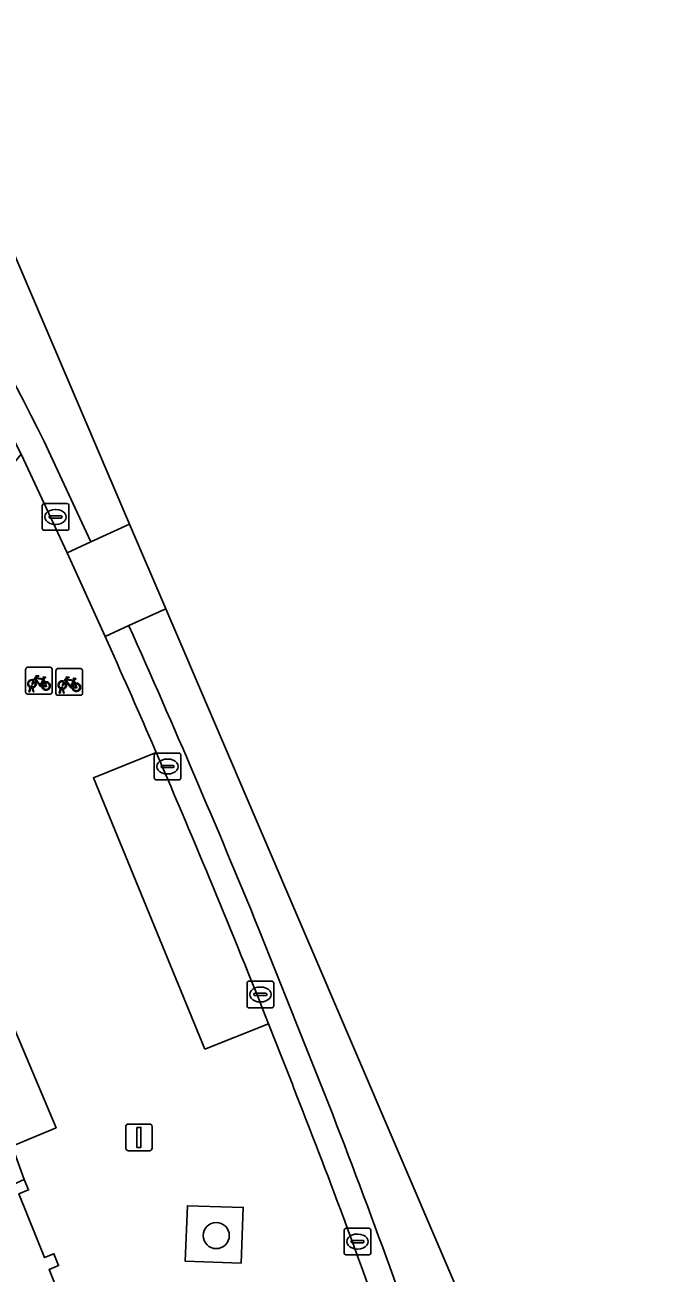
# Model space of a CAD drawing. Extents: x 160377 to 161131, y 383938 to 384853.
# Drawn here: x 161106.75 to 161130.55, y 384333.02 to 384379.76 of the extents above; entities that cross this region are included whole.
import ezdxf

# ---------------------------------------------------------------- set-up
doc = ezdxf.new("R2010")
doc.units = 0
for name, color, linetype in [('IMGEO_Boom', 7, 'Continuous'), ('IMGEO_Fietsenrek', 7, 'Continuous'), ('IMGEO_Fietspad_gesloten', 7, 'Continuous'), ('IMGEO_Fietspad_open', 7, 'Continuous'), ('IMGEO_Groenvoorziening', 7, 'Continuous'), ('IMGEO_Kolk', 7, 'Continuous'), ('IMGEO_Lichtmast', 7, 'Continuous'), ('IMGEO_Pand', 7, 'Continuous'), ('IMGEO_Parkeervlak_open', 7, 'Continuous'), ('IMGEO_Voetpad_open', 7, 'Continuous')]:
    doc.layers.add(name, color=color, linetype=linetype)

msp = doc.modelspace()

# ---------------------------------------------------------------- linework, layer by layer
at = {"layer": 'IMGEO_Boom'}
msp.add_circle((161113.921, 384334.419), 0.489, dxfattribs=at)
at = {"layer": 'IMGEO_Fietsenrek'}
for p, q in [((161106.851, 384355.701), (161107.692, 384355.701)), ((161107.692, 384355.701), (161106.851, 384355.701)), ((161107.987, 384355.652), (161108.828, 384355.652)), ((161108.828, 384355.652), (161107.987, 384355.652)), ((161106.776, 384354.776), (161106.776, 384355.617)), ((161106.776, 384355.617), (161106.776, 384354.776)), ((161107.463, 384355.25), (161107.499, 384355.155)), ((161107.776, 384355.626), (161107.776, 384354.785)), ((161107.776, 384354.785), (161107.776, 384355.626)), ((161107.912, 384354.727), (161107.912, 384355.568)), ((161107.912, 384355.568), (161107.912, 384354.727)), ((161108.599, 384355.201), (161108.635, 384355.106)), ((161108.912, 384355.577), (161108.912, 384354.736)), ((161108.912, 384354.736), (161108.912, 384355.577)), ((161107.701, 384354.701), (161106.86, 384354.701)), ((161106.86, 384354.701), (161107.701, 384354.701)), ((161106.903, 384354.785), (161106.942, 384354.945)), ((161106.937, 384354.785), (161106.903, 384354.785)), ((161106.972, 384354.933), (161106.937, 384354.785)), ((161107.014, 384354.957), (161107.013, 384354.961)), ((161107.055, 384354.785), (161107.021, 384354.927)), ((161107.045, 384354.968), (161107.046, 384354.961)), ((161107.053, 384354.931), (161107.088, 384354.785)), ((161107.088, 384354.785), (161107.055, 384354.785)), ((161108.039, 384354.736), (161108.078, 384354.896)), ((161108.073, 384354.736), (161108.039, 384354.736)), ((161108.108, 384354.884), (161108.073, 384354.736)), ((161108.15, 384354.908), (161108.149, 384354.912)), ((161108.191, 384354.736), (161108.157, 384354.878)), ((161108.181, 384354.919), (161108.182, 384354.912)), ((161108.189, 384354.882), (161108.224, 384354.736)), ((161108.224, 384354.736), (161108.191, 384354.736)), ((161108.837, 384354.652), (161107.996, 384354.652)), ((161107.996, 384354.652), (161108.837, 384354.652))]:
    msp.add_line(p, q, dxfattribs=at)
for points in [[(161107.11, 384355.175), (161107.058, 384355.085), (161107.018, 384355.06), (161107.019, 384355.107), (161107.074, 384355.201)], [(161107.089, 384355.227), (161107.184, 384355.391), (161107.27, 384355.377), (161107.272, 384355.368), (161107.216, 384355.357), (161107.189, 384355.312), (161107.445, 384355.271)], [(161107.385, 384354.983), (161107.335, 384354.983), (161107.144, 384355.234), (161107.125, 384355.202)], [(161107.432, 384355.246), (161107.175, 384355.287), (161107.158, 384355.258), (161107.325, 384355.038), (161107.432, 384355.246)], [(161107.48, 384355.148), (161107.45, 384355.225), (161107.341, 384355.007), (161107.384, 384355.007)], [(161107.445, 384355.271), (161107.47, 384355.32), (161107.464, 384355.324), (161107.441, 384355.328), (161107.429, 384355.335), (161107.428, 384355.338), (161107.43, 384355.343), (161107.525, 384355.328), (161107.527, 384355.318), (161107.517, 384355.305), (161107.505, 384355.299), (161107.491, 384355.305), (161107.463, 384355.25)], [(161108.225, 384355.178), (161108.32, 384355.342), (161108.406, 384355.328), (161108.408, 384355.319), (161108.352, 384355.308), (161108.325, 384355.263), (161108.581, 384355.222)], [(161108.521, 384354.934), (161108.471, 384354.934), (161108.28, 384355.185), (161108.261, 384355.153)], [(161108.568, 384355.197), (161108.311, 384355.238), (161108.294, 384355.209), (161108.461, 384354.989), (161108.568, 384355.197)], [(161108.616, 384355.099), (161108.586, 384355.176), (161108.477, 384354.958), (161108.52, 384354.958)], [(161108.581, 384355.222), (161108.606, 384355.271), (161108.6, 384355.275), (161108.577, 384355.279), (161108.565, 384355.286), (161108.564, 384355.289), (161108.566, 384355.294), (161108.661, 384355.279), (161108.663, 384355.269), (161108.653, 384355.256), (161108.641, 384355.25), (161108.627, 384355.256), (161108.599, 384355.201)], [(161107.414, 384355.007), (161107.534, 384355.006), (161107.49, 384355.12)], [(161107.51, 384355.127), (161107.565, 384354.982), (161107.415, 384354.982)], [(161108.246, 384355.126), (161108.194, 384355.036), (161108.154, 384355.011), (161108.155, 384355.058), (161108.21, 384355.152)], [(161108.55, 384354.958), (161108.67, 384354.957), (161108.626, 384355.071)], [(161108.646, 384355.078), (161108.701, 384354.933), (161108.551, 384354.933)]]:
    msp.add_lwpolyline(points, dxfattribs=at)
for centre, radius, start, end in [((161106.854, 384355.623), 0.0779, 92.4484, 184.2845), ((161106.854, 384355.623), 0.0779, 92.4484, 184.2845), ((161107.698, 384355.623), 0.0779, 2.4484, 94.2845), ((161107.698, 384355.623), 0.0779, 2.4484, 94.2845), ((161107.99, 384355.574), 0.0779, 92.4484, 184.2845), ((161107.99, 384355.574), 0.0779, 92.4484, 184.2845), ((161108.834, 384355.574), 0.0779, 2.4484, 94.2845), ((161108.834, 384355.574), 0.0779, 2.4484, 94.2845), ((161107.016, 384355.086), 0.159, 62.6766, 242.1369), ((161107.016, 384355.086), 0.129, 63.3192, 238.903), ((161107.016, 384355.086), 0.129, 283.6043, 43.4302), ((161107.016, 384355.086), 0.159, 283.5766, 46.6042), ((161108.152, 384355.037), 0.159, 62.6766, 242.1369), ((161108.152, 384355.037), 0.129, 63.3192, 238.903), ((161106.854, 384354.779), 0.0779, 182.4484, 274.2845), ((161106.854, 384354.779), 0.0779, 182.4484, 274.2845), ((161106.996, 384354.957), 0.0499, 12.8025, 158.6934), ((161107.016, 384355.086), 0.159, 253.9967, 271.7867), ((161106.996, 384354.957), 0.0174, 12.8025, 163.4502), ((161107.016, 384355.086), 0.129, 253.415, 269.0204), ((161107.543, 384355.002), 0.159, 113.3408, 178.3217), ((161107.543, 384355.002), 0.159, 187.0065, 105.7708), ((161107.543, 384355.002), 0.129, 113.923, 177.9556), ((161107.543, 384355.002), 0.129, 188.6715, 104.5883), ((161107.698, 384354.779), 0.0779, 272.4484, 4.2845), ((161107.698, 384354.779), 0.0779, 272.4484, 4.2845), ((161107.99, 384354.73), 0.0779, 182.4484, 274.2845), ((161107.99, 384354.73), 0.0779, 182.4484, 274.2845), ((161108.132, 384354.908), 0.0499, 12.8025, 158.6934), ((161108.152, 384355.037), 0.159, 253.9967, 271.7867), ((161108.132, 384354.908), 0.0174, 12.8025, 163.4502), ((161108.152, 384355.037), 0.129, 253.415, 269.0204), ((161108.152, 384355.037), 0.129, 283.6043, 43.4302), ((161108.152, 384355.037), 0.159, 283.5766, 46.6042), ((161108.679, 384354.953), 0.159, 113.3408, 178.3217), ((161108.679, 384354.953), 0.159, 187.0065, 105.7708), ((161108.679, 384354.953), 0.129, 113.923, 177.9556), ((161108.679, 384354.953), 0.129, 188.6715, 104.5883), ((161108.834, 384354.73), 0.0779, 272.4484, 4.2845), ((161108.834, 384354.73), 0.0779, 272.4484, 4.2845)]:
    msp.add_arc(centre, radius, start, end, dxfattribs=at)
at = {"layer": 'IMGEO_Fietspad_gesloten'}
for points in [[(161110.674, 384361.063), (161105.789, 384372.466), (161082.105, 384411.951), (161063.662, 384442.699), (161061.242, 384441.244), (161062.207, 384439.614), (161066.47, 384432.416), (161070.931, 384424.974)], [(161107.471, 384364.156), (161109.22, 384360.398), (161110.674, 384361.063)], [(161130.552, 384285.673), (161130.473, 384295.252), (161130.392, 384305.052), (161127.696, 384321.331), (161112.031, 384357.896), (161110.644, 384357.261)], [(161115.505, 384345.925), (161118.137, 384339.329)]]:
    msp.add_lwpolyline(points, dxfattribs=at)
for centre, radius, start, end in [((160889.663, 384254.899), 243.675, 26.63924, 30.82377), ((160758.675, 384199.622), 385.658, 22.29391, 24.12645), ((160905.118, 384255.843), 228.794, 18.14496, 21.40104)]:
    msp.add_arc(centre, radius, start, end, dxfattribs=at)
at = {"layer": 'IMGEO_Fietspad_open'}
for points in [[(161078.727, 384410.572), (161082.836, 384404.298), (161083.315, 384403.535), (161086.839, 384397.924), (161088.726, 384394.782), (161089.091, 384394.175), (161095.813, 384382.982), (161099.126, 384377.372), (161104.5, 384367.801), (161104.969, 384366.918), (161106.615, 384363.683), (161108.335, 384359.994), (161109.22, 384360.398), (161107.471, 384364.156)], [(161112.031, 384357.896), (161110.674, 384361.063), (161109.22, 384360.398), (161108.335, 384359.994), (161109.758, 384356.855), (161110.644, 384357.261), (161112.031, 384357.896)], [(161110.644, 384357.261), (161109.758, 384356.855)], [(161111.515, 384352.869), (161111.671, 384352.509)], [(161118.137, 384339.329), (161115.505, 384345.925)], [(161115.884, 384342.347), (161116.379, 384341.094)]]:
    msp.add_lwpolyline(points, dxfattribs=at)
for centre, radius, start, end in [((160889.663, 384254.899), 243.675, 26.63924, 30.82377), ((160758.675, 384199.622), 385.658, 22.29391, 24.12645), ((160807.419, 384221.206), 331.375, 23.41095, 24.16413), ((160779.094, 384208.674), 362.348, 21.64833, 23.38787), ((160695.67, 384176.324), 451.825, 21.11336, 21.38766), ((160905.118, 384255.843), 228.794, 18.14496, 21.40104), ((160910.294, 384257.634), 222.324, 18.78232, 21.4896)]:
    msp.add_arc(centre, radius, start, end, dxfattribs=at)
at = {"layer": 'IMGEO_Groenvoorziening'}
msp.add_lwpolyline([(161114.933, 384335.471), (161112.843, 384335.536), (161112.76, 384333.455), (161114.851, 384333.381)], close=True, dxfattribs=at)
at = {"layer": 'IMGEO_Kolk'}
for p, q in [((161107.401, 384360.906), (161107.401, 384361.758)), ((161107.476, 384361.832), (161108.328, 384361.832)), ((161108.402, 384361.758), (161108.402, 384360.906)), ((161107.66, 384361.326), (161107.66, 384361.338)), ((161108.098, 384361.289), (161107.7, 384361.289)), ((161107.703, 384361.375), (161108.101, 384361.375)), ((161107.889, 384361.612), (161107.914, 384361.612)), ((161108.144, 384361.338), (161108.144, 384361.326)), ((161108.328, 384360.832), (161107.476, 384360.832)), ((161107.912, 384361.052), (161107.887, 384361.052)), ((161111.595, 384351.56), (161111.595, 384352.412)), ((161111.67, 384352.486), (161112.522, 384352.486)), ((161112.596, 384352.412), (161112.596, 384351.56)), ((161111.854, 384351.98), (161111.854, 384351.992)), ((161112.292, 384351.943), (161111.894, 384351.943)), ((161111.897, 384352.029), (161112.295, 384352.029)), ((161112.083, 384352.266), (161112.108, 384352.266)), ((161112.338, 384351.992), (161112.338, 384351.98)), ((161112.522, 384351.486), (161111.67, 384351.486)), ((161112.106, 384351.706), (161112.081, 384351.706)), ((161115.149, 384343.948), (161116.001, 384343.948)), ((161115.074, 384343.022), (161115.074, 384343.874)), ((161115.376, 384343.491), (161115.774, 384343.491)), ((161115.562, 384343.728), (161115.587, 384343.728)), ((161116.075, 384343.874), (161116.075, 384343.022)), ((161115.333, 384343.442), (161115.333, 384343.454)), ((161115.771, 384343.405), (161115.373, 384343.405)), ((161115.585, 384343.168), (161115.56, 384343.168)), ((161115.817, 384343.454), (161115.817, 384343.442)), ((161116.001, 384342.948), (161115.149, 384342.948)), ((161118.713, 384333.769), (161118.713, 384334.621)), ((161118.788, 384334.695), (161119.64, 384334.695)), ((161119.714, 384334.621), (161119.714, 384333.769)), ((161118.972, 384334.189), (161118.972, 384334.201)), ((161119.41, 384334.152), (161119.012, 384334.152)), ((161119.015, 384334.238), (161119.413, 384334.238)), ((161119.201, 384334.475), (161119.226, 384334.475)), ((161119.456, 384334.201), (161119.456, 384334.189)), ((161119.64, 384333.695), (161118.788, 384333.695)), ((161119.224, 384333.915), (161119.199, 384333.915))]:
    msp.add_line(p, q, dxfattribs=at)
for points in [[(161107.401, 384360.906), (161107.401, 384361.758)], [(161107.476, 384361.832), (161108.328, 384361.832)], [(161108.402, 384361.758), (161108.402, 384360.906)], [(161108.328, 384360.832), (161107.476, 384360.832)], [(161111.595, 384351.56), (161111.595, 384352.412)], [(161111.67, 384352.486), (161112.522, 384352.486)], [(161112.596, 384352.412), (161112.596, 384351.56)], [(161112.522, 384351.486), (161111.67, 384351.486)], [(161115.149, 384343.948), (161116.001, 384343.948)], [(161115.074, 384343.022), (161115.074, 384343.874)], [(161116.075, 384343.874), (161116.075, 384343.022)], [(161116.001, 384342.948), (161115.149, 384342.948)], [(161118.713, 384333.769), (161118.713, 384334.621)], [(161118.788, 384334.695), (161119.64, 384334.695)], [(161119.714, 384334.621), (161119.714, 384333.769)], [(161119.64, 384333.695), (161118.788, 384333.695)]]:
    msp.add_lwpolyline(points, dxfattribs=at)
for centre, radius, start, end in [((161107.478, 384361.756), 0.0765, 91.552, 178.448), ((161107.478, 384361.756), 0.0765, 91.552, 178.448), ((161108.326, 384361.756), 0.0765, 1.552, 88.448), ((161108.326, 384361.756), 0.0765, 1.552, 88.448), ((161107.7, 384361.335), 0.0403, 85.8775, 175.7526), ((161107.697, 384361.325), 0.0366, 178.938, 274.7102), ((161108.101, 384361.332), 0.043, 264.8664, 352.4533), ((161108.105, 384361.337), 0.0386, 1.7309, 96.639), ((161107.478, 384360.908), 0.0765, 181.552, 268.448), ((161107.478, 384360.908), 0.0765, 181.552, 268.448), ((161108.326, 384360.908), 0.0765, 271.552, 358.448), ((161108.326, 384360.908), 0.0765, 271.552, 358.448), ((161111.672, 384352.41), 0.0765, 91.552, 178.448), ((161111.672, 384352.41), 0.0765, 91.552, 178.448), ((161112.52, 384352.41), 0.0765, 1.552, 88.448), ((161112.52, 384352.41), 0.0765, 1.552, 88.448), ((161111.894, 384351.989), 0.0403, 85.8775, 175.7526), ((161111.891, 384351.979), 0.0366, 178.938, 274.7102), ((161112.295, 384351.986), 0.043, 264.8664, 352.4533), ((161112.299, 384351.991), 0.0386, 1.7309, 96.639), ((161111.672, 384351.562), 0.0765, 181.552, 268.448), ((161111.672, 384351.562), 0.0765, 181.552, 268.448), ((161112.52, 384351.562), 0.0765, 271.552, 358.448), ((161112.52, 384351.562), 0.0765, 271.552, 358.448), ((161115.151, 384343.872), 0.0765, 91.552, 178.448), ((161115.151, 384343.872), 0.0765, 91.552, 178.448), ((161115.999, 384343.872), 0.0765, 1.552, 88.448), ((161115.999, 384343.872), 0.0765, 1.552, 88.448), ((161115.373, 384343.451), 0.0403, 85.8775, 175.7526), ((161115.778, 384343.453), 0.0386, 1.7309, 96.639), ((161115.151, 384343.024), 0.0765, 181.552, 268.448), ((161115.151, 384343.024), 0.0765, 181.552, 268.448), ((161115.37, 384343.441), 0.0366, 178.938, 274.7102), ((161115.774, 384343.448), 0.043, 264.8664, 352.4533), ((161115.999, 384343.024), 0.0765, 271.552, 358.448), ((161115.999, 384343.024), 0.0765, 271.552, 358.448), ((161118.79, 384334.619), 0.0765, 91.552, 178.448), ((161118.79, 384334.619), 0.0765, 91.552, 178.448), ((161119.638, 384334.619), 0.0765, 1.552, 88.448), ((161119.638, 384334.619), 0.0765, 1.552, 88.448), ((161119.012, 384334.198), 0.0403, 85.8775, 175.7526), ((161119.009, 384334.188), 0.0366, 178.938, 274.7102), ((161119.413, 384334.195), 0.043, 264.8664, 352.4533), ((161119.417, 384334.2), 0.0386, 1.7309, 96.639), ((161118.79, 384333.771), 0.0765, 181.552, 268.448), ((161118.79, 384333.771), 0.0765, 181.552, 268.448), ((161119.638, 384333.771), 0.0765, 271.552, 358.448), ((161119.638, 384333.771), 0.0765, 271.552, 358.448)]:
    msp.add_arc(centre, radius, start, end, dxfattribs=at)
for centre, major_axis, ratio, start_param, end_param in [((161107.888, 384361.332), (-0.387, 0.002), 0.722429, 4.712389, 7.853982), ((161107.913, 384361.332), (-0.39, 0.002), 0.717154, 1.570796, 4.712389), ((161112.082, 384351.986), (-0.387, 0.002), 0.722429, 4.712389, 7.853982), ((161112.107, 384351.986), (-0.39, 0.002), 0.717154, 1.570796, 4.712389), ((161115.561, 384343.448), (-0.387, 0.002), 0.722429, 4.712389, 7.853982), ((161115.586, 384343.448), (-0.39, 0.002), 0.717154, 1.570796, 4.712389), ((161119.2, 384334.195), (-0.387, 0.002), 0.722429, 4.712389, 7.853982), ((161119.225, 384334.195), (-0.39, 0.002), 0.717154, 1.570796, 4.712389)]:
    msp.add_ellipse(centre, major_axis=major_axis, ratio=ratio, start_param=start_param, end_param=end_param, dxfattribs=at)
at = {"layer": 'IMGEO_Lichtmast'}
for p, q in [((161110.529, 384337.696), (161110.529, 384338.496)), ((161110.529, 384338.496), (161110.529, 384337.696)), ((161110.629, 384338.596), (161111.419, 384338.596)), ((161111.419, 384338.596), (161110.629, 384338.596)), ((161111.519, 384338.496), (161111.519, 384337.696)), ((161111.519, 384337.696), (161111.519, 384338.496)), ((161111.419, 384337.596), (161110.629, 384337.596)), ((161110.629, 384337.596), (161111.419, 384337.596))]:
    msp.add_line(p, q, dxfattribs=at)
msp.add_lwpolyline([(161110.949, 384338.471), (161111.099, 384338.471), (161111.099, 384337.721), (161110.949, 384337.721), (161110.949, 384338.471)], dxfattribs=at)
for centre, start, end in [((161110.629, 384338.496), 90, 180), ((161110.629, 384338.496), 90, 180), ((161111.419, 384338.496), 0, 90), ((161111.419, 384338.496), 360, 90), ((161110.629, 384337.696), 180, 270), ((161110.629, 384337.696), 180, 270), ((161111.419, 384337.696), 270, 0), ((161111.419, 384337.696), 270, 0)]:
    msp.add_arc(centre, 0.1, start, end, dxfattribs=at)
at = {"layer": 'IMGEO_Pand'}
for points in [[(161087.465, 384334.636), (161089.448, 384330.086), (161100.161, 384334.957), (161100.08, 384335.148), (161103.313, 384336.514), (161106.277, 384337.766), (161107.918, 384338.459), (161105.93, 384343.166), (161087.571, 384335.404), (161087.199, 384335.247)], [(161082.731, 384327.033), (161087.066, 384316.202), (161111.312, 384324.78), (161111.165, 384325.146), (161110.905, 384325.042), (161109.94, 384327.451), (161110.27, 384327.583), (161110.06, 384328.108), (161109.67, 384327.966), (161108.806, 384330.322), (161109.12, 384330.447), (161108.939, 384330.898), (161108.611, 384330.767), (161107.656, 384333.153), (161108.013, 384333.296), (161107.837, 384333.737), (161107.482, 384333.595), (161106.525, 384335.984), (161106.886, 384336.129), (161106.728, 384336.524), (161102.176, 384334.457), (161100.662, 384333.769), (161100.161, 384334.957), (161089.448, 384330.086)]]:
    msp.add_lwpolyline(points, close=True, dxfattribs=at)
at = {"layer": 'IMGEO_Parkeervlak_open'}
msp.add_lwpolyline([(161111.671, 384352.509), (161109.316, 384351.561), (161113.499, 384341.401), (161115.884, 384342.347)], dxfattribs=at)
msp.add_arc((160779.094, 384208.674), 362.348, 21.64833, 23.38787, dxfattribs=at)
at = {"layer": 'IMGEO_Voetpad_open'}
for points in [[(161100.727, 384367.042), (161096.442, 384365.097), (161098.823, 384359.576), (161103.154, 384349.532), (161103.762, 384348.298), (161105.93, 384343.166), (161107.918, 384338.459), (161106.277, 384337.766), (161106.728, 384336.524), (161106.886, 384336.129), (161106.525, 384335.984), (161107.482, 384333.595), (161107.837, 384333.737), (161108.013, 384333.296), (161107.656, 384333.153), (161108.611, 384330.767)], [(161109.758, 384356.855), (161108.335, 384359.994), (161106.615, 384363.683), (161106.211, 384363.193)], [(161116.379, 384341.094), (161115.884, 384342.347), (161113.499, 384341.401), (161109.316, 384351.561), (161111.671, 384352.509), (161111.515, 384352.869)]]:
    msp.add_lwpolyline(points, dxfattribs=at)
msp.add_lwpolyline([(161112.76, 384333.455), (161112.843, 384335.536), (161114.933, 384335.471), (161114.851, 384333.381)], close=True, dxfattribs=at)
for centre, radius, start, end in [((160807.419, 384221.206), 331.375, 23.41095, 24.16413), ((160695.67, 384176.324), 451.825, 21.11336, 21.38766), ((160910.294, 384257.634), 222.324, 18.78232, 21.4896)]:
    msp.add_arc(centre, radius, start, end, dxfattribs=at)

doc.saveas('drawing.dxf')
